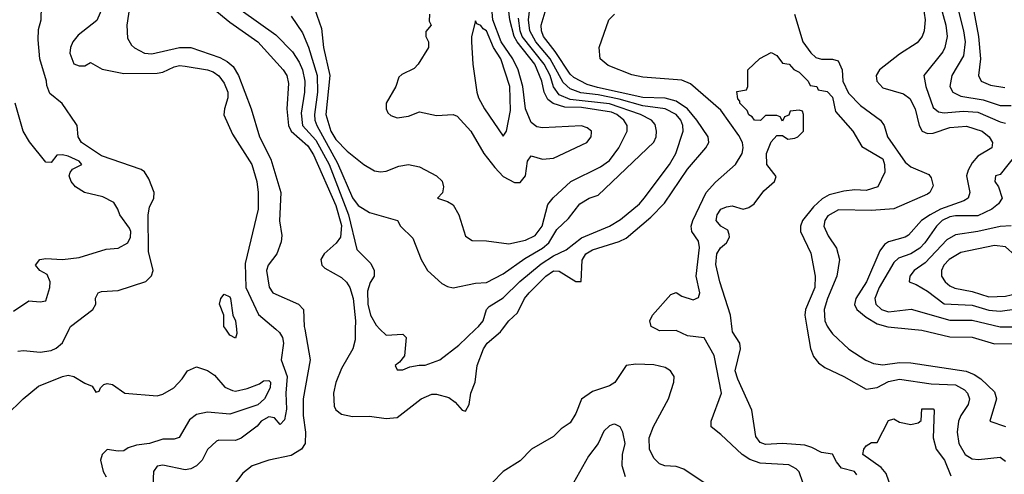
# Model space of a CAD drawing. Header units: inches. Extents: x 1793402 to 1900366, y 320852 to 470679.
# Tile 367 of 604: x 1853757 to 1857285, y 429479 to 431110. Entities that reach past the tile are written whole.
import ezdxf

# ---------------------------------------------------------------- set-up
doc = ezdxf.new("R2010")
doc.units = ezdxf.units.IN
doc.header["$MEASUREMENT"] = 0
doc.layers.add('B8452', color=7, linetype='Continuous')
doc.layers.add('B8453', color=7, linetype='Continuous')

msp = doc.modelspace()

# ---------------------------------------------------------------- linework, layer by layer
at = {"layer": 'B8452', "color": 4}
for points, elevation in [([(1853750, 429920.7), (1853770, 429924), (1853830, 429917.1), (1853870, 429923.8), (1853888.1, 429931.9), (1853910, 429950.8), (1853934.4, 430000)], 272), ([(1854674.7, 430000), (1854688.3, 429988.3), (1854699.1, 429970), (1854702, 429950), (1854694, 429890), (1854714.9, 429830), (1854710.4, 429770), (1854712.5, 429712.5), (1854705.4, 429674.6), (1854690, 429658), (1854670, 429682), (1854650, 429685.2), (1854622.8, 429670), (1854608, 429652), (1854550, 429609.2), (1854530, 429601.2), (1854470, 429602), (1854462, 429598), (1854430, 429568), (1854410.4, 429529.6), (1854390.4, 429509.6), (1854370, 429499.3), (1854350, 429495.1), (1854270, 429512.7), (1854250, 429508.7), (1854236, 429490), (1854231.7, 429388.3)], 272), ([(1854533.7, 430000), (1854535.3, 429984.7), (1854530, 429968), (1854510, 429978), (1854495.6, 430000)], 268), ([(1854778.2, 430000), (1854797.4, 429890), (1854772.7, 429750), (1854772.7, 429690), (1854781.1, 429630), (1854779.3, 429590), (1854767.3, 429570), (1854730, 429547.3), (1854650, 429529.6), (1854590, 429509.5), (1854557, 429483), (1854510, 429422)], 276), ([(1854959.6, 430000), (1854958.7, 429961.3), (1854950.4, 429929.6), (1854910, 429859), (1854890, 429809), (1854881.1, 429770), (1854883.6, 429723.6), (1854890.3, 429710.3), (1854910, 429695.5), (1854950, 429686.4), (1855010, 429688.2), (1855070, 429679.1), (1855110, 429682.8), (1855195.3, 429750), (1855233.6, 429766.4), (1855250, 429766.8), (1855294.4, 429754.4), (1855318, 429738), (1855342, 429710), (1855354, 429706), (1855368, 429730), (1855373.2, 429770), (1855389.5, 429810.5), (1855396.2, 429870), (1855418.7, 429930), (1855431.8, 429950), (1855479.5, 429990), (1855487, 430000)], 284), ([(1855047.8, 430000), (1855070, 429978), (1855130, 429982), (1855142, 429970), (1855135.3, 429904.7), (1855118, 429882), (1855102, 429870), (1855110, 429854), (1855130, 429854), (1855155.3, 429864.7), (1855189, 429871), (1855210, 429871), (1855262, 429890), (1855330, 429942.8), (1855390.3, 430000)], 288), ([(1856563.7, 429450), (1856550, 429488.7), (1856539.1, 429499.1), (1856513, 429513), (1856410, 429519.1), (1856372.9, 429532.9), (1856345.6, 429550), (1856270, 429622.7), (1856235.3, 429650), (1856235.3, 429670), (1856271.8, 429770), (1856245.8, 429905.8), (1856210, 429968.7), (1856150, 429976), (1856110, 429995.3), (1856050, 429994.5), (1856039.1, 430000)], 276), ([(1856757, 429477), (1856748.7, 429490), (1856701.5, 429501.5), (1856683.6, 429523.6), (1856670, 429552), (1856630, 429558), (1856596.1, 429576.1), (1856570, 429583.6), (1856490, 429589.6), (1856430, 429586.6), (1856410, 429594), (1856395.5, 429615.5), (1856380.9, 429710), (1856330, 429821.2), (1856321.3, 429850), (1856340.4, 429930), (1856337.4, 429950), (1856311.3, 429990), (1856310.2, 430000)], 272), ([(1856578.8, 430000), (1856590.6, 429930.6), (1856601.4, 429901.4), (1856619.8, 429879.8), (1856642.5, 429862.5), (1856710, 429830.5), (1856790, 429784.9), (1856830, 429790.4), (1856870, 429812), (1856910, 429820.3), (1857023.7, 429803.7), (1857110, 429800.2), (1857142.4, 429782.4), (1857154, 429770), (1857160.3, 429750), (1857155.3, 429730), (1857129.3, 429690.7), (1857121.5, 429670), (1857116, 429630), (1857122.6, 429590), (1857145.5, 429550), (1857170, 429534.9), (1857192.5, 429532.5), (1857270, 429540.4), (1857290, 429526.8)], 272), ([(1856657.7, 430000), (1856670, 429983), (1856728.7, 429928.7), (1856788.7, 429888.7), (1856816.7, 429876.7), (1856850, 429872.2), (1856910, 429880.3), (1856950, 429878.7), (1857148.9, 429848.9), (1857177.7, 429837.7), (1857201.4, 429821.4), (1857250, 429774.8), (1857257.1, 429750), (1857234, 429670), (1857290, 429650.6)], 276), ([(1856952.4, 430000), (1856990, 429996.5), (1857090, 429973.1), (1857170, 429971.7), (1857250, 429947.4), (1857330, 429948.5)], 284), ([(1853708.7, 429690), (1853769.2, 429750), (1853824.4, 429795.6), (1853910, 429830.8), (1853930, 429834.8), (1853950.7, 429830.7), (1853990, 429806), (1854016, 429796), (1854030, 429774), (1854042, 429778), (1854046, 429790), (1854058, 429802), (1854070, 429804.7), (1854090, 429801), (1854134, 429770), (1854250, 429760.7), (1854270, 429766.8), (1854308.7, 429790), (1854338.6, 429821.4), (1854358, 429850), (1854390, 429864.7), (1854430, 429851.3), (1854455.3, 429835.3), (1854492.2, 429792.2), (1854519.9, 429779.9), (1854530, 429778), (1854572.4, 429787.6), (1854616.3, 429803.7), (1854630, 429814.8), (1854650, 429816.3), (1854655.5, 429810), (1854654, 429790), (1854633.7, 429750), (1854610, 429728.4), (1854510, 429694.7), (1854430, 429702.4), (1854390, 429694.5), (1854365.5, 429674.5), (1854328.4, 429611.6), (1854310, 429606), (1854270, 429605.1), (1854222, 429590), (1854175.6, 429584.4), (1854145.5, 429574.5), (1854130, 429564), (1854110, 429562), (1854070, 429568), (1854052, 429550), (1854046, 429530), (1854056, 429490), (1854066.8, 429470)], 268), ([(1856239, 429430), (1856137.3, 429497.3), (1856110, 429507.8), (1856069, 429510), (1856050, 429517.6), (1856030, 429537), (1856014.3, 429570), (1856013, 429610), (1856028.6, 429651.4), (1856082.4, 429750), (1856100.7, 429810), (1856102, 429830), (1856097.7, 429837.7), (1856089.3, 429850), (1856070, 429862.9), (1856030, 429871.5), (1855965.5, 429874.5), (1855930, 429869.2), (1855890, 429809.2), (1855870, 429797.2), (1855810, 429776), (1855770.5, 429749.5), (1855750, 429698), (1855730, 429664), (1855697.3, 429642.7), (1855670, 429615.3), (1855590.7, 429569.3), (1855550, 429528), (1855490, 429489), (1855450, 429449)], 284), ([(1856890, 429404), (1856862.4, 429482.4), (1856844.2, 429504.2), (1856779, 429550), (1856782, 429570), (1856790, 429582), (1856810, 429594), (1856830, 429594), (1856870, 429672), (1856890, 429678), (1856910, 429666), (1856950, 429658), (1856976.4, 429663.6), (1856987.3, 429672.7), (1856990, 429714), (1857030, 429714), (1857034, 429710), (1857031, 429610), (1857041, 429570), (1857070.6, 429530), (1857094, 429474)], 268), ([(1855927.3, 429470), (1855916.2, 429510), (1855917, 429550), (1855926.6, 429590), (1855918, 429630), (1855908.7, 429650), (1855890, 429659.3), (1855882.5, 429657.5), (1855870, 429653.2), (1855850, 429634), (1855830.4, 429589.6), (1855795.2, 429544.8), (1855730.5, 429429.5)], 288)]:
    msp.add_lwpolyline(points, dxfattribs=dict(at, elevation=elevation))
at = {"layer": 'B8453', "color": 4}
for points, elevation in [([(1856984.4, 431230), (1857001.3, 431110), (1856998.4, 431070), (1856990.5, 431050), (1856973.1, 431026.9), (1856910, 430986), (1856838, 430930), (1856826.7, 430910), (1856828.5, 430890), (1856850, 430865.7), (1856924, 430844), (1856946.8, 430826.8), (1856966, 430790), (1856980.3, 430730), (1856990.8, 430710), (1857010, 430701.3), (1857030, 430702.6), (1857090, 430723.1), (1857150, 430728), (1857206, 430710), (1857230.8, 430690), (1857242.8, 430670), (1857241, 430650), (1857190, 430620.9), (1857170, 430597), (1857156, 430570), (1857150.3, 430550), (1857161.3, 430490), (1857155.5, 430470), (1857140.3, 430459.7), (1857057.1, 430430), (1857019.3, 430410), (1856988.5, 430390), (1856942.5, 430337.5), (1856930, 430329.6), (1856870, 430313.3), (1856856, 430304), (1856839.2, 430280.8), (1856791.6, 430170), (1856753.7, 430110), (1856749, 430089), (1856756.4, 430070), (1856790, 430042.6), (1856830, 430019.6), (1856867.9, 430007.9), (1856952.4, 430000)], 284), ([(1857159.5, 431230), (1857192.7, 431050), (1857199.5, 430970), (1857193.4, 430910), (1857202.8, 430890), (1857235.6, 430875.6), (1857287.1, 430867.1)], 296), ([(1853934.4, 430000), (1853939.3, 430010), (1854019, 430070), (1854029.2, 430090), (1854029.1, 430110.9), (1854038, 430130), (1854050, 430134.8), (1854110, 430138.8), (1854208.9, 430171.1), (1854228.9, 430191.1), (1854235.3, 430210), (1854218.7, 430278.7), (1854217.7, 430410), (1854222.5, 430437.5), (1854238, 430470), (1854239.3, 430490), (1854219.6, 430539.6), (1854203.7, 430563.7), (1854192.3, 430572.3), (1854050, 430622), (1853978, 430670), (1853966.6, 430690), (1853962.7, 430730), (1853958, 430738), (1853909.4, 430809.4), (1853865.2, 430845.2), (1853854, 430874), (1853853.2, 430890), (1853829.4, 430970), (1853822.7, 431037.3), (1853824.7, 431075.3), (1853833.2, 431110), (1853836, 431210)], 272), ([(1854159.1, 431210), (1854140.4, 431090), (1854143.4, 431043.4), (1854158, 431018), (1854168.7, 431008.7), (1854204.7, 430990), (1854230, 430987), (1854330, 431010.4), (1854370, 431010.5), (1854474.3, 430974.3), (1854500.3, 430960.3), (1854521.7, 430941.7), (1854540.5, 430910), (1854586.8, 430790), (1854616.4, 430690), (1854656.4, 430610), (1854692.7, 430490), (1854688.2, 430388.2), (1854695.9, 430335.9), (1854693.7, 430313.7), (1854678, 430270), (1854647.7, 430230), (1854641.6, 430210), (1854650.4, 430150.4), (1854664, 430130), (1854756, 430090), (1854773.4, 430070), (1854776.4, 430010), (1854778.2, 430000)], 276), ([(1854060.7, 431170), (1854033.2, 431106.8), (1853965.8, 431054.2), (1853946.7, 431030), (1853938.4, 431010), (1853936.3, 430990), (1853951.1, 430951.1), (1853970, 430944.7), (1853990, 430944.7), (1854010, 430956), (1854052.3, 430932.3), (1854130, 430917), (1854250, 430918.7), (1854270, 430922), (1854310, 430940.9), (1854330, 430945.2), (1854350, 430943.2), (1854430, 430930.2), (1854450, 430922.4), (1854470, 430908), (1854490, 430882), (1854502.3, 430850), (1854503.1, 430830), (1854490.4, 430790), (1854488.5, 430768.5), (1854519.5, 430699.5), (1854588.5, 430590), (1854606.3, 430530), (1854611.6, 430490), (1854611.8, 430430), (1854564.8, 430235.2), (1854566.7, 430150), (1854613, 430053), (1854674.7, 430000)], 272), ([(1857052.8, 431172.8), (1857075.3, 431090), (1857080.4, 431050), (1857072.7, 431010), (1857065.1, 430994.9), (1856997.3, 430910), (1857003.8, 430870), (1857030, 430794.8), (1857050, 430779.3), (1857070, 430775.8), (1857138.2, 430781.8), (1857190, 430778.5), (1857270, 430743.1), (1857290, 430738.9)], 288), ([(1857109, 431189), (1857139.6, 431070), (1857144.6, 431030), (1857139.1, 430980.9), (1857097.1, 430910), (1857090.6, 430870), (1857100.7, 430850), (1857130, 430835.8), (1857210, 430822), (1857270, 430802.6), (1857310, 430802)], 292), ([(1854450, 431150.4), (1854510, 431101.3), (1854610.2, 431030.2), (1854701.6, 430930), (1854714, 430910), (1854720.7, 430880.7), (1854714, 430790), (1854720.2, 430730), (1854730.3, 430710), (1854790, 430657), (1854810, 430625.5), (1854890, 430443), (1854910, 430371.3), (1854906, 430330), (1854891.5, 430308.5), (1854847.7, 430270), (1854836.3, 430250), (1854839.1, 430230), (1854850, 430219.1), (1854910, 430184.9), (1854928.1, 430168.1), (1854939.5, 430150), (1854951.6, 430110), (1854960.3, 430030), (1854959.6, 430000)], 284), ([(1854550, 431144.4), (1854675.2, 431055.2), (1854734.4, 430994.4), (1854758, 430958), (1854770.2, 430930), (1854779, 430890), (1854777.4, 430850), (1854765.4, 430774.6), (1854770.3, 430730), (1854817.6, 430677.6), (1854866.2, 430590), (1854935.4, 430410), (1854965.5, 430285.5), (1855015.2, 430235.2), (1855026.8, 430210), (1855026.8, 430190), (1855012.3, 430167.7), (1855003.6, 430136.4), (1855004.9, 430090), (1855014, 430050), (1855033.8, 430013.8), (1855047.8, 430000)], 288), ([(1854730, 431122.8), (1854770, 431062.8), (1854791.3, 431011.3), (1854822.4, 430910), (1854823.5, 430850), (1854813.4, 430770), (1854814.9, 430750), (1854821.3, 430730), (1854895.5, 430595.5), (1854950, 430470.7), (1854970, 430444), (1855010, 430418.8), (1855111.3, 430390), (1855122, 430370), (1855166, 430326), (1855196, 430250), (1855218.8, 430210), (1855270, 430164), (1855290, 430153), (1855310, 430148.2), (1855390, 430164.9), (1855430, 430167.3), (1855490, 430198), (1855566.7, 430253.3), (1855630, 430290.3), (1855652.8, 430310), (1855682, 430358), (1855723.3, 430396.7), (1855764, 430450), (1855798, 430470), (1855830, 430481), (1856029.5, 430670.5), (1856038, 430690), (1856039.5, 430710), (1856034.2, 430734.1), (1856020.9, 430750), (1855982, 430770), (1855870, 430808.6), (1855730, 430823.9), (1855690, 430841), (1855670, 430869.6), (1855657.7, 430910), (1855636.5, 430950), (1855557.8, 431050), (1855550.6, 431070), (1855544.7, 431115.3)], 292), ([(1854813, 431150), (1854838.5, 431078.6), (1854845.2, 431010), (1854867.9, 430910), (1854853.4, 430770), (1854871.6, 430710), (1854890, 430680.4), (1854930, 430638), (1854990, 430590.7), (1855028.1, 430568.1), (1855050, 430564), (1855070, 430566.8), (1855115.5, 430584.5), (1855150.6, 430590.6), (1855190, 430582.8), (1855250.5, 430550.5), (1855270.4, 430530.4), (1855276, 430510), (1855271.6, 430488.4), (1855254, 430470), (1855290, 430458), (1855310, 430446), (1855330.6, 430410), (1855354, 430334), (1855378, 430318), (1855430, 430316.3), (1855510, 430305.5), (1855570, 430319.5), (1855604.6, 430335.4), (1855629.7, 430370), (1855650, 430446.8), (1855668.5, 430471.5), (1855732.3, 430530), (1855838.2, 430581.8), (1855870, 430604.9), (1855903.5, 430650), (1855933.6, 430710), (1855934, 430730), (1855922.4, 430750), (1855896.9, 430770), (1855878.2, 430778.2), (1855770, 430794.9), (1855710, 430796.5), (1855669.1, 430809.1), (1855650, 430823.5), (1855636.5, 430850), (1855627.8, 430890), (1855603.2, 430950), (1855540.2, 431030), (1855529.2, 431050), (1855512.9, 431110), (1855509, 431150)], 296), ([(1855226, 431130), (1855224.7, 431104.7), (1855232, 431090), (1855212.7, 431067.3), (1855212, 431050), (1855222, 431030), (1855222, 431010), (1855184.7, 430950), (1855170, 430935.3), (1855126.4, 430913.6), (1855116, 430904), (1855104.9, 430870), (1855070.7, 430810), (1855070.7, 430790), (1855076.3, 430776.3), (1855086.4, 430766.4), (1855110, 430758), (1855150, 430764.4), (1855190, 430779.3), (1855250, 430766.7), (1855310, 430770.5), (1855324.1, 430764.1), (1855373, 430710), (1855420.4, 430630), (1855459.3, 430579.3), (1855490, 430547.7), (1855530, 430525.5), (1855550, 430525.5), (1855569.5, 430550), (1855577.1, 430602.9), (1855590, 430621.6), (1855630.3, 430610.3), (1855670, 430613.4), (1855789.4, 430670), (1855804.5, 430690), (1855806, 430706), (1855806, 430710), (1855790, 430722), (1855769.6, 430729.6), (1855630, 430721.7), (1855610, 430726), (1855590, 430741.6), (1855569.8, 430789.8), (1855559.8, 430870), (1855543.5, 430930), (1855524.4, 430970), (1855482.4, 431030), (1855452.2, 431110), (1855448.3, 431151.7)], 304), ([(1855390.3, 430000), (1855400.9, 430010), (1855418, 430030), (1855429.2, 430070), (1855438.7, 430081.3), (1855490, 430112.2), (1855548.9, 430171.1), (1855625.4, 430234.6), (1855670, 430263.6), (1855715.2, 430284.8), (1855770, 430327), (1855871, 430369), (1855910, 430393), (1855978, 430450), (1855995.1, 430470), (1856085.1, 430590), (1856107.8, 430630), (1856134, 430710), (1856133.6, 430730), (1856125.6, 430750), (1856109.5, 430770), (1856069.8, 430789.8), (1855990, 430801.4), (1855905.1, 430825.1), (1855830, 430840.2), (1855767.4, 430847.4), (1855730, 430861.5), (1855704.7, 430884.7), (1855657.7, 430970), (1855606, 431030), (1855585, 431070), (1855580.8, 431110), (1855585.1, 431150)], 288), ([(1855487, 430000), (1855509.7, 430030.3), (1855541, 430059), (1855565.6, 430110), (1855582.9, 430130), (1855642.4, 430190), (1855670, 430208.7), (1855690, 430208.5), (1855750, 430170.7), (1855768.9, 430171.1), (1855772.3, 430247.7), (1855785.6, 430270), (1855810, 430284.2), (1855905.7, 430314.3), (1855930, 430326.4), (1856018.8, 430401.2), (1856067.6, 430452.4), (1856150, 430573.4), (1856216, 430650), (1856226.6, 430670), (1856223.6, 430690), (1856183.9, 430750), (1856149.7, 430790), (1856110, 430817.4), (1856070, 430828.9), (1855990, 430831.4), (1855827.1, 430867.1), (1855790, 430877.1), (1855742.8, 430902.8), (1855730, 430914.7), (1855676.2, 430996.2), (1855634.5, 431050), (1855626.4, 431070), (1855626, 431090), (1855643.5, 431150)], 284), ([(1856039.1, 430000), (1856019.3, 430010), (1856015.1, 430030), (1856024.5, 430050), (1856090, 430124.7), (1856110, 430131.3), (1856130, 430118), (1856170, 430104.7), (1856190, 430114), (1856194, 430130), (1856181.2, 430190), (1856193.4, 430293.4), (1856190, 430315.3), (1856166, 430350), (1856163.7, 430370), (1856169.4, 430389.4), (1856216.9, 430490), (1856250, 430527), (1856322.4, 430590), (1856345.4, 430630), (1856349.7, 430650), (1856346.9, 430670), (1856334.4, 430694.4), (1856270, 430785.1), (1856160.4, 430880.4), (1856130, 430893), (1855990, 430904.2), (1855950, 430912.4), (1855865.6, 430945.6), (1855837.2, 430970), (1855834, 431010), (1855868.7, 431110), (1855888, 431130)], 276), ([(1856533, 431130), (1856563.8, 431030), (1856591.5, 430991.5), (1856610, 430974.9), (1856630, 430968.2), (1856670, 430968.2), (1856690, 430962.8), (1856704.2, 430930), (1856706.4, 430890), (1856727, 430847), (1856770, 430802), (1856841.6, 430750), (1856854.4, 430730), (1856866.4, 430690), (1856930, 430598.4), (1856950, 430582.4), (1857014.4, 430554.4), (1857023, 430543), (1857030, 430514), (1857018.4, 430490), (1857010, 430484.4), (1856890, 430432.1), (1856810, 430425.1), (1856691.8, 430428.2), (1856653.1, 430406.9), (1856642.4, 430390), (1856638.4, 430370), (1856654.4, 430334.4), (1856683.8, 430290), (1856694.9, 430250), (1856685.7, 430190), (1856651.5, 430110), (1856640.2, 430070), (1856642.6, 430030), (1856650.2, 430010.2), (1856657.7, 430000)], 276), ([(1856310.2, 430000), (1856304.7, 430050), (1856266.3, 430170), (1856251.7, 430231.7), (1856255.1, 430270), (1856268.6, 430291.4), (1856289.5, 430310), (1856300.7, 430330), (1856299.6, 430339.6), (1856294.7, 430354.7), (1856269.2, 430370), (1856253.2, 430390), (1856256, 430410), (1856269.7, 430430.3), (1856290, 430439.1), (1856310, 430442), (1856350, 430430.8), (1856370, 430436), (1856388.7, 430450), (1856424.1, 430495.9), (1856462, 430530), (1856467.3, 430547.3), (1856434, 430590), (1856433.2, 430630), (1856450, 430672), (1856470, 430694), (1856490, 430694), (1856510, 430682), (1856534.6, 430685.4), (1856546, 430690), (1856566, 430710), (1856566, 430770), (1856562, 430782), (1856550, 430786), (1856518, 430782), (1856512.7, 430767.3), (1856498, 430762), (1856490, 430746), (1856482, 430762), (1856470, 430766), (1856430, 430766), (1856411.3, 430748.7), (1856390, 430749), (1856382, 430762), (1856370, 430768.7), (1856364, 430784), (1856338, 430810), (1856338, 430818), (1856330, 430826), (1856327.3, 430852.7), (1856362, 430858), (1856366, 430870), (1856366, 430930), (1856409.1, 430970.9), (1856450, 430992), (1856470, 430982), (1856490, 430954), (1856514, 430950), (1856531.1, 430931.1), (1856550, 430922), (1856582, 430890), (1856590, 430874), (1856614, 430870), (1856618, 430858), (1856650, 430852), (1856670, 430832), (1856680.7, 430780.7), (1856742, 430710), (1856774.8, 430654.8), (1856850, 430610.8), (1856856, 430590), (1856856.9, 430563.1), (1856832, 430510), (1856790, 430497.2), (1856750, 430499.3), (1856710, 430495.1), (1856658, 430482), (1856632.7, 430467.3), (1856601.3, 430438.7), (1856561.6, 430390), (1856554.9, 430370), (1856555.5, 430350), (1856592.3, 430272.3), (1856607.7, 430190), (1856606, 430150), (1856572.4, 430070), (1856570.4, 430050), (1856578.8, 430000)], 272), ([(1853735.1, 430064.9), (1853790, 430102), (1853830, 430098), (1853850, 430102), (1853865.2, 430150), (1853866.6, 430170), (1853855.6, 430195.6), (1853828.7, 430210), (1853813.2, 430230), (1853829.2, 430250), (1853850, 430253.7), (1853910, 430250.3), (1853970, 430257.6), (1854067.1, 430287.1), (1854109.4, 430290.6), (1854144, 430310), (1854154.5, 430330), (1854155.1, 430350), (1854150, 430362), (1854115.3, 430410), (1854109, 430430), (1854093.8, 430453.8), (1854055.1, 430475.1), (1853989, 430490), (1853957.2, 430510), (1853941.2, 430530), (1853934, 430550), (1853938, 430562), (1853946, 430574), (1853979, 430590), (1853970, 430602), (1853930, 430620.9), (1853910, 430625.2), (1853890, 430624), (1853870, 430598), (1853850, 430599), (1853791.5, 430671.5), (1853769.3, 430710), (1853740.9, 430810)], 276), ([(1857330.7, 430630), (1857270, 430555.3), (1857254, 430550), (1857252, 430530), (1857264.7, 430510), (1857278, 430470), (1857264.7, 430450), (1857241, 430430), (1857190, 430406.9), (1857110, 430406), (1857090, 430402.7), (1857063.1, 430390), (1857042, 430370), (1857001.1, 430310), (1856982.4, 430290), (1856950.7, 430270), (1856905.9, 430254.1), (1856890, 430239.5), (1856836.5, 430150), (1856822, 430110), (1856824.9, 430090), (1856844.9, 430070), (1856870, 430062.6), (1856952, 430072), (1857090, 430031.7), (1857170, 430031.8), (1857270, 430008.8), (1857350, 430008.5)], 288), ([(1857310, 430371.2), (1857270, 430368.2), (1857190, 430349.7), (1857110, 430338.7), (1857079.3, 430320.7), (1857001.8, 430238.2), (1856962.8, 430210), (1856946.8, 430190), (1856944.7, 430170), (1856970, 430160.7), (1857010, 430136.4), (1857070.3, 430090.3), (1857170, 430086.5), (1857230, 430067.7), (1857270, 430064.6), (1857330, 430072.9)], 292), ([(1854495.6, 430000), (1854489, 430010), (1854488.7, 430050), (1854473.2, 430090), (1854477.2, 430110), (1854490, 430126), (1854510, 430116), (1854512.7, 430110), (1854521, 430050), (1854530.6, 430029.4), (1854533.7, 430000)], 268)]:
    msp.add_lwpolyline(points, dxfattribs=dict(at, elevation=elevation))
for points, elevation in [([(1855390, 431106), (1855376.3, 431050), (1855376.3, 431030), (1855380.4, 430950), (1855395.5, 430850), (1855400.5, 430830), (1855422, 430790), (1855490, 430692), (1855502, 430710), (1855515.6, 430784.4), (1855513, 430870), (1855481.3, 430970), (1855454.8, 431010), (1855430, 431069.4), (1855417.2, 431077.2), (1855410, 431089), (1855395.3, 431095.3)], 308), ([(1857250, 430299.7), (1857130, 430274.7), (1857088.2, 430250), (1857068.4, 430230), (1857060.5, 430210), (1857060.5, 430190), (1857073.4, 430170), (1857090, 430155.5), (1857107.6, 430147.6), (1857170, 430135.2), (1857230, 430116.5), (1857290, 430118.3), (1857330, 430127.4), (1857351.6, 430148.4), (1857360.4, 430170), (1857355.4, 430210), (1857323.9, 430263.9), (1857290, 430295.6)], 296)]:
    msp.add_lwpolyline(points, close=True, dxfattribs=dict(at, elevation=elevation))

doc.saveas('drawing.dxf')
